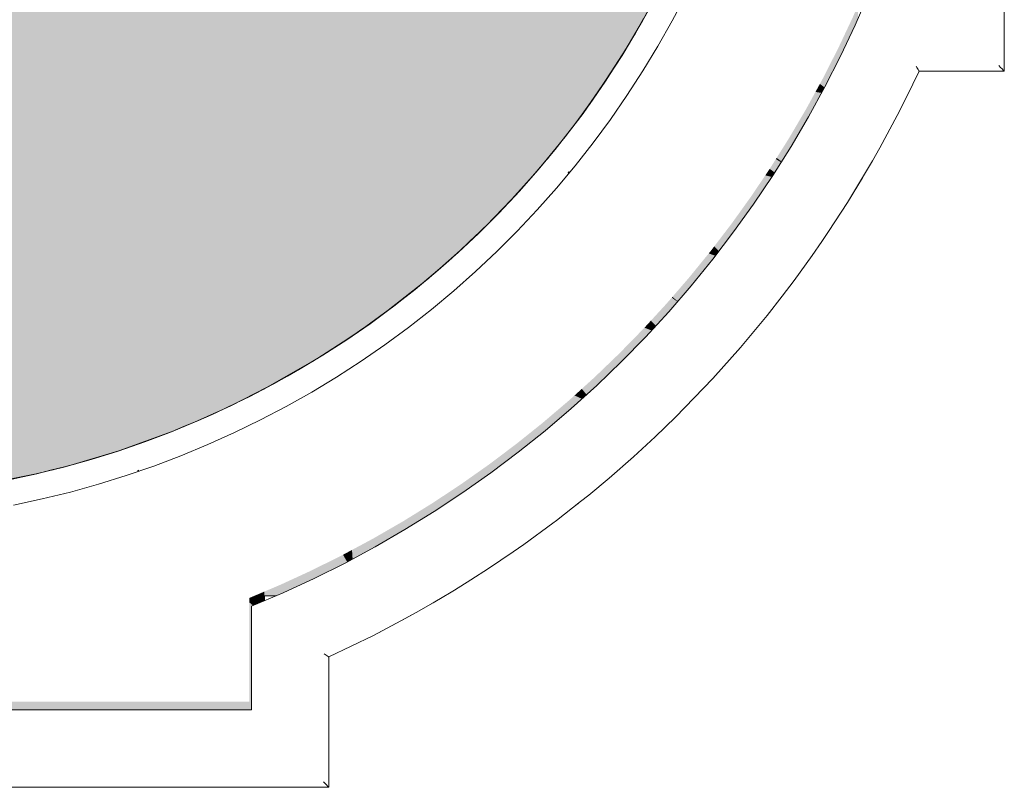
# Model space of a CAD drawing. Header units: millimetres. Extents: x 52659 to 1698020, y -10054 to 104697.
# Tile 273 of 363: x 283597 to 295042, y -8619 to 306. Entities that reach past the tile are written whole.
import ezdxf

# ---------------------------------------------------------------- set-up
doc = ezdxf.new("R2010")
doc.units = ezdxf.units.MM
doc.header["$MEASUREMENT"] = 0
for name, color, linetype in [('05-03 Cotation 50ème 20ème  -  DCE.Cotations', 7, 'Continuous'), ('08-01 hachures', 7, 'Continuous'), ('A-FLOR-____-OTLN.Modèle IFC', 7, 'Continuous'), ('A-GLAZ-____-OTLN.Modèle IFC', 7, 'Continuous'), ('A-WALL-____-OTLN.Modèle IFC', 7, 'Continuous'), ('C-TOPO-____-OTLN.Modèle IFC', 7, 'Continuous'), ('IFC Calque.Modèle IFC', 7, 'Continuous')]:
    doc.layers.add(name, color=color, linetype=linetype)
doc.styles.add('STYLE_GENERE_3', font='ARIALN.TTF')
doc.dimstyles.new('STYLE_GENERE__2', dxfattribs={"dimtxt": 200, "dimasz": 95, "dimexe": 0.18, "dimexo": 100, "dimgap": 0, "dimtad": 0, "dimlfac": 0.001, "dimzin": 0, "dimdsep": 46, "dimtxsty": 'STYLE_GENERE_3', "dimblk": 'ARROWHEAD_6', "dimblk1": 'ARROWHEAD_6', "dimblk2": 'ARROWHEAD_6', "dimcen": 0.09, "dimclrd": 7, "dimclre": 7, "dimclrt": 7, "dimazin": 0, "dimtfac": 1, "dimtdec": 4, "dimtmove": 0, "dimatfit": 3, "dimfxl": 1, "dimtolj": 1, "dimtzin": 0, "dimarcsym": 0})
pattern_1 = [(360, (261781.56, 40089.01), (127, 127), [63.5, -190.5]), (89.99998, (261813.31, 40057.26), (-126.99996, 127.00004), [63.5, -190.5])]

# ---------------------------------------------------------------- blocks, each defined once
blk = doc.blocks.new('*D864', base_point=(261782, 40089))
at = {"layer": '05-03 Cotation 50ème 20ème  -  DCE.Cotations', "color": 7, "linetype": 'Continuous', "lineweight": 13, "transparency": 16777216}
for p, q in [((282062, 9185), (281874, 9185)), ((281968, 9185), (281968, 9260)), ((281968, 2280), (281968, 9185)), ((281968, -5251), (281968, 1654)), ((282062, -5251), (281874, -5251)), ((281968, -5326), (281968, -5251))]:
    blk.add_line(p, q, dxfattribs=at)
at = {"layer": '05-03 Cotation 50ème 20ème  -  DCE.Cotations', "color": 7, "linetype": 'Continuous', "lineweight": 25, "transparency": 16777216}
for p, q in [((282018, 9135), (281918, 9235)), ((281918, -5201), (282018, -5301))]:
    blk.add_line(p, q, dxfattribs=at)
at = {"layer": '05-03 Cotation 50ème 20ème  -  DCE.Cotations', "color": 7, "lineweight": 9, "transparency": 16777216, "insert": (282068, 1679), "char_height": 200, "attachment_point": 7, "rotation": 90, "style": 'STYLE_GENERE_3'}
blk.add_mtext('\\A1;14,44', dxfattribs=at)
blk = doc.blocks.new('ARROWHEAD_6')
at = {"color": 0, "linetype": 'Continuous', "lineweight": 0}
for p, q in [((0, 0), (-1, 0)), ((-0.5, -0.5), (0.5, 0.5))]:
    blk.add_line(p, q, dxfattribs=at)

msp = doc.modelspace()

# ---------------------------------------------------------------- hatches: boundary and pattern name
at = {"layer": '08-01 hachures', "linetype": 'Continuous', "lineweight": 0, "true_color": 0x5d5d5d}
h = msp.add_hatch(dxfattribs=at)
h.set_pattern_fill('CROSS_225_29_0002', color=251, style=0, pattern_type=2)
h.set_pattern_definition(pattern_1)
h.paths.add_polyline_path([(272122.371, 5733.678), (272121.936, 5693.603), (272125.404, 5406.138), (272128.049, 5352.412), (272142.381, 5032.162), (272144.588, 5003.11), (272171.402, 4693.236), (272174.804, 4662.958), (272213.087, 4354.402), (272217.596, 4324.157), (272267.289, 4017.341), (272272.901, 3987.198), (272333.937, 3682.495), (272340.637, 3652.555), (272412.928, 3350.382), (272420.728, 3320.61), (272504.172, 3021.374), (272513.035, 2991.925), (272607.53, 2695.988), (272617.455, 2666.863), (272722.862, 2374.656), (272733.841, 2345.881), (272850.022, 2057.789), (272862.019, 2029.461), (272988.822, 1745.859), (273001.831, 1717.987), (273139.094, 1439.247), (273153.066, 1411.928), (273300.601, 1138.435), (273315.541, 1111.654), (273473.148, 843.789), (273489.016, 817.613), (273656.503, 555.71), (273673.253, 530.201), (273850.397, 274.623), (273868.009, 249.801), (274054.581, 0.889), (274073.014, -23.197), (274268.803, -265.145), (274287.974, -288.407), (274492.786, -523.123), (274512.601, -545.472), (274726.16, -772.611), (274746.608, -794.062), (274968.76, -1013.424), (274989.639, -1033.802), (275220.176, -1245.129), (275241.397, -1264.396), (275480.386, -1467.672), (275501.499, -1485.494), (275749.268, -1680.863), (275769.612, -1696.816), (276027.503, -1885.074), (276045.374, -1898.074), (276328.316, -2088.935), (276618.299, -2269.255), (276636.186, -2279.512), (276914.681, -2438.669), (276937.185, -2450.516), (277217.132, -2596.995), (277241.818, -2608.873), (277525.244, -2744.019), (277551.268, -2755.404), (277838.583, -2879.533), (277865.621, -2890.217), (278156.719, -3003.353), (278184.584, -3013.217), (278479.233, -3115.314), (278507.708, -3124.252), (278805.658, -3215.255), (278834.701, -3223.232), (279135.57, -3303.047), (279165.042, -3310.008), (279468.519, -3378.566), (279498.316, -3384.478), (279804.02, -3441.705), (279834.13, -3446.558), (280141.628, -3492.379), (280171.995, -3496.155), (280480.887, -3530.521), (280511.437, -3533.205), (280821.33, -3556.077), (280852.006, -3557.66), (281162.489, -3569.012), (281193.23, -3569.487), (281503.898, -3569.306), (281534.655, -3568.671), (281845.073, -3556.962), (281875.822, -3555.216), (282185.574, -3531.993), (282216.235, -3529.139), (282541.556, -3492.563), (282541.557, -3774.894), (282466.236, -3785.446), (282158.552, -3817.055), (281850.002, -3838.632), (281540.914, -3850.155), (281231.614, -3851.61), (280922.431, -3842.998), (280613.692, -3824.326), (280305.724, -3795.614), (279998.854, -3756.894), (279693.407, -3708.205), (279541.556, -3678.903), (279541.556, -5250.988), (281506.201, -5250.988), (281671.37, -5245.997), (281836.134, -5240.994), (282001.028, -5231.02), (282165.613, -5221.016), (282330.279, -5206.053), (282494.332, -5191.072), (282658.514, -5171.137), (282821.998, -5151.19), (282985.535, -5126.3), (283148.3, -5101.406), (283310.997, -5071.591), (283472.951, -5041.765), (283634.762, -5007.03), (283795.639, -4972.324), (283956.378, -4932.706), (284116.085, -4893.144), (284275.48, -4848.709), (284433.986, -4804.298), (284591.938, -4755.077), (284749.048, -4705.868), (284905.436, -4651.902), (285060.987, -4597.945), (285215.658, -4539.286), (285369.516, -4480.627), (285522.345, -4417.323), (285674.347, -4354.024), (285825.208, -4286.127), (285975.208, -4218.248), (286123.964, -4145.819), (286271.817, -4073.428), (286418.322, -3996.537), (286563.91, -3919.692), (286708.006, -3838.422), (286851.212, -3757.184), (286992.802, -3671.59), (287133.459, -3586.054), (287272.421, -3496.209), (287410.398, -3406.457), (287546.581, -3312.456), (287681.778, -3218.553), (287815.046, -3120.492), (287947.333, -3022.528), (288077.607, -2920.465), (288206.833, -2818.551), (288333.941, -2712.619), (288460.055, -2606.798), (288583.873, -2497.105), (288706.729, -2387.493), (288827.206, -2274.084), (288946.662, -2160.81), (289063.645, -2043.826), (289179.616, -1926.972), (289293.031, -1806.49), (289405.383, -1686.191), (289515.113, -1562.33), (289623.76, -1438.679), (289729.676, -1311.59), (289834.546, -1184.666), (289936.567, -1054.446), (290037.537, -924.399), (290135.597, -791.132), (290232.559, -658.1), (290326.545, -521.939), (290419.429, -386.019), (290509.251, -247.094), (290597.978, -108.401), (290683.544, 33.142), (290768.04, 174.495), (290849.293, 318.561), (290929.451, 462.396), (291006.344, 608.903), (291082.073, 755.053), (291154.515, 903.834), (291225.771, 1052.21), (291293.659, 1203.051), (291360.41, 1353.592), (291423.701, 1506.389), (291485.85, 1658.879), (291544.518, 1813.574), (291601.997, 1967.842), (291655.961, 2124.225), (291708.734, 2280.176), (291757.957, 2438.139), (291805.965, 2595.592), (291850.393, 2754.963), (291893.608, 2913.83), (291933.19, 3074.419), (291971.572, 3234.559), (292006.286, 3396.274), (292039.789, 3557.502), (292069.606, 3720.208), (292098.197, 3882.352), (292123.091, 4045.921), (292146.743, 4208.825), (292166.69, 4373.101), (292185.383, 4536.615), (292200.359, 4701.418), (292214.082, 4865.45), (292224.071, 5030.574), (292232.812, 5194.985), (292237.809, 5360.353), (292241.556, 5524.929), (292241.557, 8379.012), (291616.617, 8379.012), (291616.617, 9184.808), (272828.163, 9184.808), (272773.556, 9054.318), (272762.952, 9026.599), (272653.345, 8734.696), (272643.673, 8706.386), (272545.059, 8410.865), (272536.336, 8381.953), (272448.832, 8083.223), (272441.13, 8053.899), (272364.811, 7752.271), (272358.13, 7722.49), (272293.095, 7418.403), (272287.485, 7388.34), (272233.796, 7082.136), (272229.257, 7051.756), (272186.987, 6743.882), (272183.544, 6713.306), (272163.92, 6516.367), (272152.737, 6404.133), (272151.05, 6381.973), (272130.075, 5972.856), (272127.216, 5926.945)])
h = msp.add_hatch(dxfattribs=at)
h.set_pattern_fill('CROSS_225_29_0002', color=251, style=0, pattern_type=2)
h.set_pattern_definition(pattern_1)
h.paths.add_polyline_path([(272828.163, 9184.808), (291616.616, 9184.808), (291616.616, 8379.012), (292241.556, 8379.012), (292238.496, 5390.526), (292224.071, 5030.58), (292171.914, 4418.802), (292145.877, 4201.696), (292092.691, 3846.18), (292043.204, 3576.137), (292023.9, 3470.799), (291968.945, 3223.598), (291899.315, 2936.984), (291786.395, 2531.407), (291655.961, 2124.226), (291444.668, 1557.834), (291190.136, 978.007), (291019.847, 634.962), (290835.631, 294.337), (290640.662, -37.793), (290473.897, -301.774), (290315.481, -537.967), (290145.739, -783.881), (289987.055, -989.419), (289781.786, -1248.521), (289597.312, -1468.78), (289313.619, -1784.446), (289017.733, -2089.739), (288717.26, -2377.58), (288481.543, -2587.761), (288273.963, -2762.605), (287881.182, -3071.515), (287578.364, -3290.381), (287423.303, -3397.549), (287050.243, -3636.66), (286474.132, -3967.079), (286049.586, -4182.034), (285674.347, -4354.024), (285369.514, -4480.628), (284749.049, -4705.868), (284180.098, -4875.298), (283807.518, -4969.396), (283205.025, -5091.011), (282878.912, -5142.527), (282460.565, -5194.156), (282101.36, -5224.922), (281775.193, -5242.845), (281532.96, -5250.179), (279541.556, -5250.988), (279541.556, -3678.903), (279803.596, -3725.671), (280305.724, -3795.614), (281137.138, -3848.979), (281444.134, -3846.264), (281760.783, -3841.958), (282193.725, -3808.588), (282541.556, -3774.894), (282541.556, -3492.563), (282095.682, -3538.732), (281620.053, -3565.45), (281175.754, -3569.497), (280727.932, -3549.184), (280171.995, -3496.155), (279405.68, -3364.371), (279014.64, -3270.966), (278580.831, -3146.586), (278087.412, -2976.416), (277800.231, -2862.964), (277373.928, -2671.867), (277100.01, -2535.712), (276827.874, -2389.06), (276522.047, -2209.403), (276256.762, -2040.668), (275980.011, -1850.405), (275657.741, -1608.693), (275300.641, -1314.786), (274931.484, -976.616), (274552.678, -588.097), (274268.803, -265.145), (274080.177, -50.553), (273667.601, 538.356), (273395.019, 976.575), (273089.019, 1540.934), (272837.453, 2088.956), (272642.087, 2598.579), (272491.518, 3066.753), (272390.467, 3444.269), (272269.087, 4006.239), (272187.452, 4561.015), (272141.393, 5054.237), (272122.455, 5650.652), (272130.33, 6051.131), (272171.963, 6597.081), (272229.257, 7051.756), (272415.701, 7953.4), (272500.703, 8260.305), (272726.012, 8928.221)])
at = {"layer": 'A-FLOR-____-OTLN.Modèle IFC', "linetype": 'Continuous', "lineweight": 0, "true_color": 0xbfbfbf}
for points in [[(289936.555, -1054.462), (289940.48, -1049.452), (289955.069, -1030.617)], [(289748.884, -1288.343), (289729.671, -1311.596), (289734.247, -1306.105)], [(289534.954, -1539.749), (289515.101, -1562.345), (289520.337, -1556.434)], [(287839.272, -3102.552), (287815.045, -3120.493), (287825.882, -3112.519)], [(287546.573, -3312.462), (287558.31, -3304.361), (287571.315, -3295.277)], [(287297.672, -3479.783), (287272.376, -3496.239), (287285.061, -3488.037)], [(285215.636, -4539.295), (285234.978, -4531.959), (285243.901, -4528.518)], [(284905.4, -4651.915), (284925.707, -4644.907), (284933.976, -4642.002)], [(284620.753, -4746.052), (284591.919, -4755.084), (284613.168, -4748.462)], [(284304.507, -4840.576), (284297.293, -4842.597), (284297.662, -4842.525)]]:
    msp.add_hatch(color=9, dxfattribs=at).paths.add_polyline_path(points)
at = {"layer": 'C-TOPO-____-OTLN.Modèle IFC', "linetype": 'Continuous', "lineweight": 0, "true_color": 0xbfbfbf}
for points in [[(292897.928, -440.309), (292952.358, -481.476), (292956.409, -474.067), (293137.128, -118.257), (293306.95, 242.88), (293340.819, 320.985), (293340.819, 459.012), (293400.673, 459.012), (293408.554, 477.187), (293345.555, 484.487), (293339.803, 471.223), (293337.631, 471.223), (293337.631, 466.215), (293282.087, 338.127), (293112.265, -23.011), (292931.547, -378.821)], [(292847.308, -532.891), (292917.417, -545.382), (292952.358, -481.476), (292897.928, -440.309)], [(292538.096, -1073.148), (292395.323, -1300.299), (292453.207, -1343.007), (292562.959, -1168.394), (292764.96, -824.221), (292917.417, -545.382), (292847.308, -532.891), (292740.098, -728.974)], [(292325.729, -1411.023), (292314.503, -1427.733), (292373.097, -1470.463), (292447.238, -1352.504), (292386.419, -1314.465)], [(292395.323, -1300.299), (292386.419, -1314.465), (292447.238, -1352.504), (292453.207, -1343.007)], [(292314.503, -1427.733), (292263.749, -1503.285), (292340.155, -1521.805), (292350.591, -1506.27), (292373.097, -1470.463)], [(291870.688, -2066.638), (291669.484, -2330.035), (291725.919, -2383.95), (291895.55, -2161.885), (292128.053, -1837.535), (292340.155, -1521.805), (292263.749, -1503.285), (292103.191, -1742.289)], [(291606.208, -2411.107), (291684.025, -2438.793), (291723.785, -2386.744), (291667.435, -2332.718), (291628.436, -2383.772)], [(291667.435, -2332.718), (291723.785, -2386.744), (291725.919, -2383.95), (291669.484, -2330.035)], [(291376.658, -2693.397), (291183.389, -2916.839), (291246.593, -2967.757), (291401.52, -2788.644), (291653.298, -2479.018), (291684.025, -2438.793), (291606.208, -2411.107)], [(290934.516, -3192.139), (290991.015, -3252.981), (291140.448, -3090.474), (291242.142, -2972.904), (291176.363, -2924.962), (291115.586, -2995.227)], [(291176.363, -2924.962), (291242.142, -2972.904), (291246.593, -2967.757), (291183.389, -2916.839)], [(290858.463, -3274.846), (290941.835, -3306.464), (290991.015, -3252.981), (290934.516, -3192.139)], [(290130.73, -3985.585), (290186.378, -4052.941), (290303.926, -3946.446), (290591.398, -3669.643), (290870.324, -3384.231), (290941.835, -3306.464), (290858.463, -3274.846), (290845.462, -3288.984), (290566.536, -3574.396), (290279.064, -3851.2)], [(290045.964, -4062.379), (290132.6, -4101.662), (290186.378, -4052.941), (290130.73, -3985.585)], [(289261.994, -4707.237), (289315.845, -4780.678), (289392.936, -4722.689), (289704.418, -4473.213), (290008.175, -4214.385), (290132.6, -4101.662), (290045.965, -4062.379), (289983.313, -4119.139), (289679.556, -4377.966), (289368.073, -4627.443)], [(288334.703, -5351.807), (288385.879, -5430.785), (288415.045, -5412.753), (288747.951, -5192.677), (289074.015, -4962.584), (289258.048, -4824.153), (289169.372, -4776.908), (289049.153, -4867.338), (288723.089, -5097.43), (288390.183, -5317.507)], [(289169.372, -4776.908), (289258.048, -4824.153), (289315.845, -4780.678), (289261.994, -4707.237)], [(287466.65, -5963.489), (287729.944, -5822.056), (288075.605, -5622.611), (288385.879, -5430.785), (288334.703, -5351.807), (288050.743, -5527.364), (287705.082, -5726.809), (287459.83, -5858.55)], [(286441.321, -6448.543), (286441.556, -6448.443), (286441.556, -6392.516), (286573.193, -6392.516), (286658.855, -6356.121), (287021.242, -6188.981), (287378.381, -6010.904), (287402.965, -5997.699), (287355.648, -5914.514), (287353.519, -5915.657), (286996.379, -6093.734), (286633.993, -6260.875), (286441.169, -6342.798)], [(287355.648, -5914.514), (287402.965, -5997.699), (287466.65, -5963.489), (287459.83, -5858.55)], [(286331.195, -6389.522), (286278.929, -6411.727), (286342.656, -6490.462), (286374.441, -6476.957)], [(286331.195, -6389.522), (286374.441, -6476.957), (286441.321, -6448.543), (286441.169, -6342.798)], [(286266.694, -6416.925), (286266.694, -6469.876), (286309.276, -6504.644), (286342.656, -6490.462), (286278.929, -6411.727)], [(286266.694, -6469.876), (286266.694, -6898.315), (286291.556, -6857.699), (286291.556, -6512.172), (286309.276, -6504.644)], [(285822.919, -7623.288), (285764.616, -7718.535), (286291.556, -7718.535), (286291.556, -6857.699), (286266.694, -6898.315), (286266.694, -7623.288)], [(280040.346, -7623.288), (279888.828, -7718.535), (285414.38, -7718.535), (285250.29, -7623.288)], [(285469.449, -7623.288), (285250.29, -7623.288), (285414.38, -7718.535), (285548.423, -7718.535)], [(285469.449, -7623.288), (285548.423, -7718.535), (285612.414, -7718.535), (285574.072, -7623.288)], [(285574.072, -7623.288), (285612.414, -7718.535), (285764.616, -7718.535), (285822.919, -7623.288)]]:
    msp.add_hatch(color=9, dxfattribs=at).paths.add_polyline_path(points)

# ---------------------------------------------------------------- linework, layer by layer
at = {"layer": '08-01 hachures', "color": 7, "linetype": 'Continuous', "lineweight": 9, "flags": 128}
for points in [[(291019.847, 634.962), (290835.631, 294.337), (290640.662, -37.793), (290473.897, -301.774), (290315.481, -537.967), (290145.739, -783.881), (289987.055, -989.419), (289781.786, -1248.521), (289597.312, -1468.78), (289313.619, -1784.446), (289017.733, -2089.739), (288717.26, -2377.58), (288481.543, -2587.761), (288273.963, -2762.605), (287881.182, -3071.515), (287578.364, -3290.381), (287423.303, -3397.549), (287050.243, -3636.66), (286474.132, -3967.079), (286049.586, -4182.034), (285674.347, -4354.024), (285369.514, -4480.628), (284749.049, -4705.868), (284180.098, -4875.298), (283807.518, -4969.396), (283205.025, -5091.011)], [(283472.951, -5041.765), (283634.762, -5007.03), (283795.639, -4972.324), (283956.378, -4932.706), (284116.085, -4893.144), (284275.48, -4848.709), (284433.986, -4804.298), (284591.938, -4755.077), (284749.048, -4705.868), (284905.436, -4651.902), (285060.987, -4597.945), (285215.658, -4539.286), (285369.516, -4480.627), (285522.345, -4417.323), (285674.347, -4354.024), (285825.208, -4286.127), (285975.208, -4218.248), (286123.964, -4145.819), (286271.817, -4073.428), (286418.322, -3996.537), (286563.91, -3919.692), (286708.006, -3838.422), (286851.212, -3757.184), (286992.802, -3671.59), (287133.459, -3586.054), (287272.421, -3496.209), (287410.398, -3406.457), (287546.581, -3312.456), (287681.778, -3218.553), (287815.046, -3120.492), (287947.333, -3022.528), (288077.607, -2920.465), (288206.833, -2818.551), (288333.941, -2712.619), (288460.055, -2606.798), (288583.873, -2497.105), (288706.729, -2387.493), (288827.206, -2274.084), (288946.662, -2160.81), (289063.645, -2043.826), (289179.616, -1926.972), (289293.031, -1806.49), (289405.383, -1686.191), (289515.113, -1562.33), (289623.76, -1438.679), (289729.676, -1311.59), (289834.546, -1184.666), (289936.567, -1054.446), (290037.537, -924.399), (290135.597, -791.132), (290232.559, -658.1), (290326.545, -521.939), (290419.429, -386.019), (290509.251, -247.094), (290597.978, -108.401), (290683.544, 33.142), (290768.04, 174.495), (290849.293, 318.561)]]:
    msp.add_lwpolyline(points, dxfattribs=at)
at = {"layer": 'A-FLOR-____-OTLN.Modèle IFC', "color": 7, "linetype": 'Continuous', "lineweight": 9}
for p, q in [((290683.562, 33.171), (290768.035, 174.487)), ((290509.252, -247.091), (290597.976, -108.404)), ((290326.538, -521.948), (290419.43, -386.018)), ((290135.586, -791.147), (290232.56, -658.098)), ((289936.571, -1054.442), (290037.539, -924.397)), ((289729.676, -1311.59), (289834.544, -1184.669)), ((289515.091, -1562.356), (289623.763, -1438.676)), ((289293.011, -1806.511), (289405.387, -1686.186)), ((289063.642, -2043.83), (289179.618, -1926.971)), ((288827.193, -2274.096), (288946.662, -2160.81)), ((288583.881, -2497.097), (288706.733, -2387.49)), ((288333.929, -2712.63), (288460.05, -2606.802)), ((288077.566, -2920.497), (288206.841, -2818.544)), ((287815.027, -3120.507), (287947.337, -3022.524)), ((287546.553, -3312.476), (287681.776, -3218.554)), ((287272.39, -3496.229), (287410.402, -3406.454)), ((286992.79, -3671.598), (287133.462, -3586.053)), ((286708.008, -3838.42), (286851.212, -3757.184)), ((286418.307, -3996.545), (286563.91, -3919.692)), ((286123.95, -4145.826), (286271.819, -4073.427)), ((285825.21, -4286.126), (285975.208, -4218.249)), ((285522.358, -4417.318), (285674.347, -4354.024)), ((285215.673, -4539.28), (285369.514, -4480.628)), ((284905.437, -4651.902), (285060.987, -4597.945)), ((284275.449, -4848.717), (284433.986, -4804.297)), ((284591.933, -4755.079), (284749.049, -4705.868)), ((283956.275, -4932.731), (284116.087, -4893.143)), ((283634.704, -5007.043), (283795.644, -4972.323))]:
    msp.add_line(p, q, dxfattribs=at)
at = {"layer": 'A-GLAZ-____-OTLN.Modèle IFC', "color": 7, "linetype": 'Continuous', "lineweight": 18}
msp.add_line((284297.293, -4842.597), (284297.662, -4842.525), dxfattribs=at)
at = {"layer": 'A-WALL-____-OTLN.Modèle IFC', "color": 7, "linetype": 'Continuous', "lineweight": 18}
for p, q in [((295040.608, 735.251), (295040.846, 189.386)), ((293306.95, 242.88), (293465.718, 609.012)), ((293137.128, -118.257), (293306.95, 242.88)), ((295040.846, 189.386), (295041.556, -290.988)), ((292956.409, -474.067), (293137.128, -118.257)), ((294999.056, -248.488), (294978.556, -227.987)), ((294051.8, -290.555), (293905.834, -592.667)), ((294016.116, -234.57), (294024.734, -248.076)), ((294024.734, -248.076), (294032.701, -260.571)), ((294032.701, -260.571), (294039.733, -271.605)), ((294039.733, -271.605), (294045.497, -280.654)), ((294045.497, -280.654), (294049.629, -287.144)), ((294049.629, -287.144), (294051.799, -290.552)), ((294528.137, -290.988), (294051.8, -290.555)), ((295041.556, -290.988), (294528.137, -290.988)), ((295016.66, -266.092), (294999.056, -248.488)), ((295030.169, -279.6), (295016.66, -266.092)), ((295038.66, -288.091), (295030.169, -279.6)), ((295041.556, -290.988), (295038.66, -288.091)), ((292764.96, -824.221), (292956.409, -474.067)), ((293905.834, -592.667), (293798.122, -806.595)), ((292562.959, -1168.394), (292764.96, -824.221)), ((293798.122, -806.595), (293593.996, -1182.425)), ((292350.591, -1506.27), (292562.959, -1168.394)), ((293508.988, -1336.295), (293593.996, -1182.425)), ((293428.972, -1471.547), (293508.988, -1336.295)), ((293428.972, -1471.547), (293219.75, -1817.199)), ((293425.94, -1476.556), (293392.851, -1532.44)), ((292128.053, -1837.535), (292350.591, -1506.27)), ((293219.75, -1817.199), (293392.851, -1532.44)), ((293219.75, -1817.199), (292999.155, -2157.162)), ((291895.55, -2161.885), (292128.053, -1837.535)), ((291653.298, -2479.018), (291895.55, -2161.885)), ((292999.155, -2157.162), (292921.441, -2270.703)), ((292921.441, -2270.703), (292808.03, -2435.584)), ((291401.52, -2788.644), (291653.298, -2479.018)), ((292598.211, -2725.265), (292808.03, -2435.584)), ((292598.211, -2725.265), (292458.653, -2906.867)), ((291140.448, -3090.474), (291401.52, -2788.644)), ((292458.653, -2906.867), (292284.41, -3131.345)), ((290870.324, -3384.231), (291140.448, -3090.474)), ((292284.41, -3131.345), (291974.413, -3504.29)), ((290591.398, -3669.643), (290870.324, -3384.231)), ((291654.126, -3863.552), (291974.413, -3504.29)), ((290303.926, -3946.446), (290591.398, -3669.643)), ((291654.126, -3863.552), (291545.789, -3978.316)), ((290008.175, -4214.385), (290303.926, -3946.446)), ((291545.789, -3978.316), (291219.869, -4313.836)), ((289704.418, -4473.213), (290008.175, -4214.385)), ((290981.921, -4543.587), (291219.869, -4313.836)), ((289392.936, -4722.689), (289704.418, -4473.213)), ((290730.436, -4776.268), (290981.921, -4543.587)), ((289074.015, -4962.584), (289392.936, -4722.689)), ((290730.436, -4776.268), (290447.773, -5023.489)), ((288747.951, -5192.677), (289074.015, -4962.584)), ((290212.775, -5220.298), (290447.773, -5023.489)), ((288415.045, -5412.753), (288747.951, -5192.677)), ((290212.775, -5220.298), (290117.251, -5295.998)), ((290117.251, -5295.998), (289837.993, -5514.988)), ((290059.064, -5341.628), (290073.611, -5330.305)), ((290073.611, -5330.305), (290087.128, -5319.62)), ((288075.605, -5622.611), (288415.045, -5412.753)), ((289456.293, -5795.86), (289793.091, -5548.643)), ((289793.091, -5548.643), (289837.993, -5514.988)), ((287729.944, -5822.056), (288075.605, -5622.611)), ((287378.381, -6010.904), (287729.944, -5822.056)), ((289332.232, -5880.928), (289456.293, -5795.86)), ((289332.232, -5880.928), (289046.425, -6075.949)), ((287021.241, -6188.981), (287378.381, -6010.904)), ((289046.425, -6075.949), (288840.666, -6206.848)), ((286658.855, -6356.121), (287021.241, -6188.981)), ((288650.31, -6326.824), (288840.666, -6206.848)), ((286291.556, -6512.172), (286658.855, -6356.121)), ((288467.196, -6434.931), (288650.31, -6326.824)), ((286291.556, -7718.535), (286291.556, -6512.172)), ((288241.545, -6567.004), (288467.196, -6434.931)), ((288403.808, -6472.326), (288241.545, -6567.004)), ((288403.808, -6472.326), (288463.053, -6437.356)), ((288241.545, -6567.004), (288076.602, -6656.742)), ((288241.545, -6567.004), (288087.138, -6650.898)), ((287709.368, -6852.662), (288087.138, -6650.898)), ((288076.602, -6656.742), (287709.368, -6852.662)), ((287191.122, -7102.901), (287709.368, -6852.662)), ((287148.611, -7075.602), (287135.113, -7066.922)), ((287161.104, -7083.631), (287148.611, -7075.602)), ((287172.144, -7090.721), (287161.104, -7083.631)), ((287181.202, -7096.536), (287172.144, -7090.721)), ((287187.704, -7100.708), (287181.202, -7096.536)), ((287191.12, -7102.9), (287187.704, -7100.708)), ((287191.556, -7552.068), (287191.122, -7102.901)), ((287191.556, -7552.068), (287190.847, -8098.466)), ((271041.556, -7718.535), (286291.556, -7718.535)), ((287191.556, -8618.535), (287190.847, -8098.466)), ((287149.056, -8576.035), (287128.556, -8555.534)), ((287166.66, -8593.639), (287149.056, -8576.035)), ((283858.038, -8617.917), (283419.005, -8618.364)), ((283858.038, -8617.917), (284284.454, -8618.532)), ((284762.441, -8618.14), (284284.454, -8618.532)), ((285119.793, -8617.994), (284762.441, -8618.14)), ((285119.793, -8617.994), (285558.248, -8618.438)), ((286090.849, -8617.845), (285558.248, -8618.438)), ((286162.233, -8617.728), (286090.849, -8617.845)), ((286669.743, -8617.825), (286162.233, -8617.728)), ((286669.743, -8617.825), (287191.556, -8618.535)), ((287180.169, -8607.147), (287166.66, -8593.639)), ((287188.66, -8615.638), (287180.169, -8607.147)), ((287191.556, -8618.535), (287188.66, -8615.638))]:
    msp.add_line(p, q, dxfattribs=at)
at = {"layer": 'A-WALL-____-OTLN.Modèle IFC', "color": 7, "linetype": 'Continuous', "lineweight": 9}
for p, q in [((291180.044, 294.315), (291337.284, 593.91)), ((290754.749, 150.929), (290916.513, 437.745)), ((291013.828, -0.394), (291180.044, 294.315)), ((290584.396, -130.869), (290754.749, 150.929)), ((290685.192, 35.868), (290699.053, 59.086)), ((290838.786, -289.949), (291013.828, -0.394)), ((290405.609, -407.394), (290584.396, -130.869)), ((290511.395, -243.778), (290525.523, -221.659)), ((290655.078, -574.084), (290838.786, -289.949)), ((290218.552, -678.393), (290405.609, -407.394)), ((290329.231, -518.046), (290343.573, -497.021)), ((290023.395, -943.618), (290218.552, -678.393)), ((290462.873, -852.542), (290655.078, -574.084)), ((290138.867, -786.688), (290153.369, -766.749)), ((290262.345, -1125.067), (290462.873, -852.542)), ((289820.317, -1202.829), (290023.395, -943.618)), ((289940.476, -1049.457), (289955.087, -1030.594)), ((290053.678, -1391.411), (290262.345, -1125.067)), ((289609.503, -1455.787), (289820.317, -1202.829)), ((289734.239, -1306.114), (289748.907, -1288.315)), ((289391.144, -1702.263), (289609.503, -1455.787)), ((289837.061, -1651.332), (290053.678, -1391.411)), ((289520.344, -1556.426), (289535.019, -1539.676)), ((289165.441, -1942.031), (289391.144, -1702.263)), ((289612.693, -1904.591), (289837.061, -1651.332)), ((289298.987, -1800.163), (289313.619, -1784.446)), ((288932.599, -2174.873), (289165.441, -1942.031)), ((289380.778, -2150.959), (289612.693, -1904.591)), ((289070.369, -2037.103), (289084.91, -2022.4)), ((289141.527, -2390.209), (289380.778, -2150.959)), ((288692.831, -2400.576), (288932.599, -2174.873)), ((288834.699, -2267.03), (288849.101, -2253.321)), ((288446.356, -2618.934), (288692.831, -2400.576)), ((288895.16, -2622.124), (289141.527, -2390.209)), ((288592.192, -2489.734), (288606.409, -2476.998)), ((288193.397, -2829.749), (288446.356, -2618.934)), ((288641.9, -2846.492), (288895.16, -2622.124)), ((288343.07, -2705.012), (288357.057, -2693.223)), ((287934.187, -3032.827), (288193.397, -2829.749)), ((288381.98, -3063.109), (288641.9, -2846.492)), ((288087.559, -2912.668), (288101.272, -2901.801)), ((287668.962, -3227.983), (287934.187, -3032.827)), ((288115.636, -3271.776), (288381.98, -3063.109)), ((287825.892, -3112.512), (287839.29, -3102.539)), ((287397.963, -3415.04), (287668.962, -3227.983)), ((287558.31, -3304.361), (287571.35, -3295.253)), ((287843.11, -3472.304), (288115.636, -3271.776)), ((287121.438, -3593.827), (287397.963, -3415.04)), ((287285.054, -3488.041), (287297.699, -3479.766)), ((287564.653, -3664.51), (287843.11, -3472.304)), ((286839.639, -3764.18), (287121.438, -3593.827)), ((287006.376, -3663.384), (287018.586, -3655.91)), ((286552.824, -3925.945), (286839.639, -3764.18)), ((287280.517, -3848.217), (287564.653, -3664.51)), ((286722.529, -3830.23), (286734.269, -3823.523)), ((286990.963, -4023.259), (287280.517, -3848.217)), ((286261.254, -4078.972), (286552.824, -3925.945)), ((286433.772, -3988.428), (286445.007, -3982.452)), ((285965.195, -4223.124), (286261.254, -4078.972)), ((286696.253, -4189.475), (286990.963, -4023.259)), ((285664.917, -4358.268), (285965.195, -4223.124)), ((286140.369, -4137.831), (286151.066, -4132.549)), ((286396.658, -4346.715), (286696.253, -4189.475)), ((285842.588, -4278.305), (285852.716, -4273.679)), ((286092.451, -4494.834), (286396.658, -4346.715)), ((285360.695, -4484.281), (285664.917, -4358.268)), ((285540.699, -4409.721), (285550.23, -4405.711)), ((285052.805, -4601.048), (285360.695, -4484.281)), ((285234.98, -4531.959), (285243.884, -4528.525)), ((285783.909, -4633.698), (286092.451, -4494.834)), ((284741.529, -4708.463), (285052.805, -4601.048)), ((284925.707, -4644.907), (284933.961, -4642.007)), ((285471.313, -4763.179), (285783.909, -4633.698)), ((284109.957, -4894.852), (284427.151, -4806.427)), ((284427.151, -4806.427), (284741.529, -4708.463)), ((284613.164, -4748.463), (284620.744, -4746.055)), ((285154.949, -4883.16), (285471.313, -4763.179)), ((283790.237, -4973.655), (284109.957, -4894.852)), ((284297.637, -4842.532), (284304.521, -4840.572)), ((284835.106, -4993.531), (285154.949, -4883.16)), ((283468.283, -5042.767), (283790.237, -4973.655)), ((283658.78, -5001.874), (283664.216, -5000.676)), ((283979.412, -4927.028), (283985.581, -4925.471)), ((284512.075, -5094.192), (284835.106, -4993.531)), ((284186.151, -5185.05), (284512.075, -5094.192)), ((283857.632, -5266.022), (284186.151, -5185.05)), ((283526.817, -5337.036), (283857.632, -5266.022)), ((286441.556, -6392.516), (286441.556, -6448.443)), ((286573.193, -6392.516), (286441.556, -6392.516))]:
    msp.add_line(p, q, dxfattribs=at)
at = {"layer": 'IFC Calque.Modèle IFC', "color": 7, "linetype": 'Continuous', "lineweight": 5}
for p, q in [((289973.856, -1471.348), (289980.216, -1463.631)), ((289981.573, -1477.708), (289973.856, -1471.348)), ((289980.216, -1463.631), (289987.933, -1469.991)), ((289987.933, -1469.991), (289981.573, -1477.708)), ((284970.527, -4936.199), (284979.985, -4932.952)), ((284973.774, -4945.657), (284970.527, -4936.199)), ((284983.232, -4942.41), (284973.774, -4945.657)), ((284979.985, -4932.952), (284983.232, -4942.41))]:
    msp.add_line(p, q, dxfattribs=at)

# ---------------------------------------------------------------- dimensions: what is measured, and where the dimension line sits
at = {"layer": '05-03 Cotation 50ème 20ème  -  DCE.Cotations', "color": 7, "linetype": 'Continuous', "lineweight": 13}
dim = msp.add_linear_dim(base=(281968.046, 9184.808), p1=(279541.556, -5250.988), p2=(291616.616, 9184.808), angle=90, dimstyle='STYLE_GENERE__2', dxfattribs=at)
dim.commit()
dim.dimension.update_dxf_attribs({"geometry": '*D864', "text_midpoint": (281968.046, 2014.91), "dimtype": 160, "text_rotation": 90})

doc.saveas('drawing.dxf')
